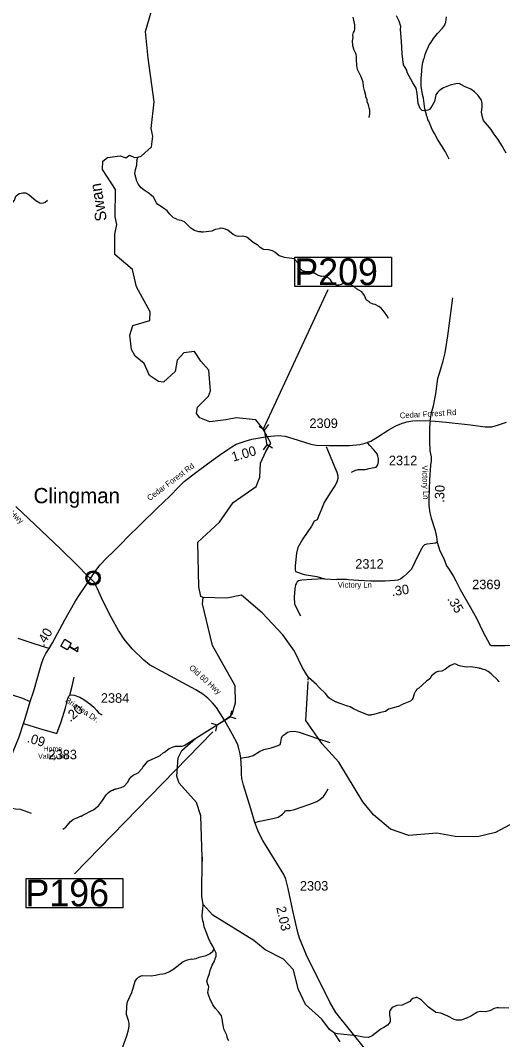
# Model space of a CAD drawing. Extents: x 1248224 to 1454986, y 825081 to 985870.
# Drawn here: x 1430075 to 1436386, y 883419 to 896761 of the extents above; entities that cross this region are included whole.
import ezdxf

# ---------------------------------------------------------------- set-up
doc = ezdxf.new("R2010")
doc.units = 0
for name, color, linetype in [('Exist Civil Demographics Community CELL', 7, 'Continuous'), ('Exist Civil Demographics Community Label', 7, 'Continuous'), ('Exist Cultural Educational Facility High CELL', 7, 'Continuous'), ('Exist Hydrographic Creek Single Shore', 7, 'Continuous'), ('Exist Hydrographic Creek Single Shore Label', 7, 'Continuous'), ('Exist Hydrographic Misc Water Feature', 7, 'Continuous'), ('Exist Road Non-System Type 51', 7, 'Continuous'), ('Exist Road Secondary Mileage Hundredths English Label', 7, 'Continuous'), ('Exist Road Secondary Structure Pipe CELL', 7, 'Continuous'), ('Exist Road Secondary Structure Pipe Number Label', 7, 'Continuous'), ('Exist Road Secondary Type 10 Attributed', 7, 'Continuous'), ('Exist Road Secondary Type 51 Attributed', 7, 'Continuous'), ('Exist Road Secondary Type 51 Label', 7, 'Continuous'), ('Exist Road Secondary Type 51 Number Label', 7, 'Continuous')]:
    doc.layers.add(name, color=color, linetype=linetype)

msp = doc.modelspace()

# ---------------------------------------------------------------- linework, layer by layer
at = {"layer": 'Exist Civil Demographics Community CELL'}
msp.add_lwpolyline([(1430949, 889473), (1430950, 889479), (1430952, 889486), (1430955, 889493), (1430958, 889498), (1430961, 889504), (1430965, 889509), (1430969, 889514), (1430973, 889518), (1430979, 889523), (1430984, 889527), (1430989, 889529), (1430994, 889532), (1431000, 889534), (1431005, 889536), (1431010, 889537), (1431014, 889538), (1431019, 889539), (1431025, 889539), (1431029, 889539), (1431035, 889539), (1431040, 889538), (1431045, 889537), (1431050, 889535), (1431055, 889533), (1431062, 889531), (1431068, 889527), (1431073, 889523), (1431078, 889519), (1431081, 889516), (1431086, 889512), (1431089, 889507), (1431093, 889503), (1431096, 889498), (1431098, 889492), (1431100, 889487), (1431102, 889482), (1431103, 889478), (1431104, 889472), (1431105, 889467), (1431105, 889461), (1431105, 889455), (1431104, 889450), (1431103, 889444), (1431102, 889438), (1431100, 889432), (1431097, 889427), (1431094, 889421), (1431091, 889416), (1431088, 889411), (1431083, 889406), (1431078, 889401), (1431073, 889397), (1431068, 889394), (1431064, 889391), (1431057, 889388), (1431050, 889385), (1431044, 889384), (1431037, 889383), (1431033, 889382), (1431028, 889382), (1431023, 889382), (1431018, 889382), (1431013, 889383), (1431007, 889384), (1431002, 889386), (1430997, 889388), (1430992, 889389), (1430989, 889392), (1430982, 889396), (1430976, 889400), (1430971, 889405), (1430967, 889409), (1430964, 889413), (1430961, 889418), (1430957, 889425), (1430955, 889428), (1430953, 889432), (1430951, 889440), (1430949, 889447), (1430948, 889453), (1430948, 889459), (1430948, 889464), (1430948, 889470)], close=True, dxfattribs=at)
for centre, radius in [((1431027, 889461), 94.3), ((1431026, 889461), 76.7)]:
    msp.add_circle(centre, radius, dxfattribs=at)
at = {"layer": 'Exist Cultural Educational Facility High CELL'}
msp.add_lwpolyline([(1430655, 888659), (1430740, 888610), (1430717, 888570), (1430782, 888532), (1430826, 888561), (1430823, 888497), (1430712, 888562), (1430689, 888522), (1430604, 888571)], close=True, dxfattribs=at)
at = {"layer": 'Exist Hydrographic Creek Single Shore'}
for points in [[(1433245, 891424), (1433155, 891532), (1432901, 891560), (1432763, 891534), (1432554, 891505), (1432422, 891557), (1432381, 891617), (1432391, 891699), (1432536, 891840), (1432562, 891912), (1432542, 892182), (1432436, 892299), (1432355, 892425), (1432213, 892411), (1432128, 892315), (1432100, 892164), (1431947, 892026), (1431881, 892034), (1431765, 892112), (1431694, 892271), (1431579, 892365), (1431530, 892451), (1431509, 892642), (1431545, 892766), (1431771, 892831), (1431773, 892946), (1431596, 893274), (1431543, 893502), (1431313, 893697), (1431310, 893963), (1431337, 894090), (1431314, 894189), (1431321, 894547), (1431151, 894810), (1431153, 894918), (1431213, 894966), (1431380, 894989), (1431454, 894961), (1431503, 894995), (1431568, 894966), (1431611, 894970), (1431655, 894983), (1431791, 895105), (1431810, 895246), (1431787, 895348), (1431827, 895696), (1431747, 896265), (1431712, 896617), (1431828, 897005)], [(1432468, 889205), (1432438, 889219), (1432412, 889348), (1432398, 889932), (1432679, 890193), (1432859, 890448), (1433163, 890659), (1433207, 890783), (1433219, 890966), (1433289, 891116), (1433353, 891227), (1433303, 891313), (1433245, 891424)], [(1432142, 887106), (1432143, 887118), (1432187, 887202), (1432373, 887366), (1432748, 887602), (1432824, 887657), (1432846, 887681), (1432891, 887828), (1432887, 888048), (1432589, 888576), (1432458, 889124), (1432468, 889205)], [(1438336, 887433), (1438195, 887442), (1437547, 887130), (1437384, 886923), (1437375, 886868), (1437350, 886858), (1437286, 886594), (1437217, 886477), (1436755, 886296), (1436546, 886267), (1436293, 886128), (1436059, 886073), (1435767, 886079), (1435526, 886120), (1435159, 886092), (1434918, 886172), (1434697, 886360), (1434558, 886530), (1434243, 887052), (1434023, 887290), (1433812, 887597), (1433842, 888105)], [(1434261, 883391), (1434188, 883501), (1434122, 883549), (1434019, 883688), (1433806, 883877), (1433710, 884085), (1433648, 884330), (1433518, 884473), (1433278, 884596), (1433130, 884714), (1432592, 885046), (1432466, 885188), (1432451, 885296), (1432453, 885809), (1432455, 885750)]]:
    msp.add_lwpolyline(points, dxfattribs=at)
at = {"layer": 'Exist Hydrographic Misc Water Feature'}
for points in [[(1434639, 895489), (1434648, 895537), (1434649, 895585), (1434642, 895617), (1434634, 895633), (1434631, 895657), (1434615, 895697), (1434612, 895721), (1434597, 895762), (1434597, 895778), (1434577, 895843), (1434564, 895898), (1434561, 895951), (1434535, 896023), (1434489, 896120), (1434478, 896169), (1434475, 896249), (1434472, 896257), (1434472, 896289), (1434469, 896313), (1434465, 896329), (1434438, 896381), (1434440, 896385), (1434427, 896434), (1434423, 896495), (1434430, 896538), (1434426, 896570), (1434435, 896602), (1434448, 896625), (1434452, 896641), (1434453, 896705), (1434431, 896802)], [(1435687, 894945), (1435641, 895042), (1435533, 895205), (1435494, 895282), (1435463, 895335), (1435422, 895443), (1435406, 895460), (1435403, 895492), (1435391, 895516), (1435392, 895524), (1435380, 895556), (1435369, 895604), (1435352, 895741), (1435337, 895793), (1435320, 895902), (1435322, 896010), (1435327, 896042), (1435328, 896106), (1435334, 896164), (1435343, 896209), (1435356, 896257), (1435364, 896275), (1435377, 896333), (1435381, 896336), (1435398, 896384), (1435403, 896388), (1435424, 896440), (1435454, 896479), (1435457, 896487), (1435469, 896503), (1435481, 896526), (1435535, 896591), (1435600, 896660), (1435625, 896693), (1435642, 896739), (1435651, 896807)], [(1434892, 892858), (1434871, 892899), (1434842, 892943), (1434820, 892970), (1434797, 892992), (1434765, 893017), (1434718, 893042), (1434694, 893047), (1434652, 893064), (1434638, 893076), (1434599, 893101), (1434580, 893161), (1434545, 893210), (1434474, 893248), (1434435, 893280), (1434403, 893299), (1434372, 893314), (1434332, 893321), (1434300, 893315), (1434275, 893304), (1434243, 893297), (1434211, 893297), (1434195, 893302), (1434162, 893323), (1434133, 893363), (1434082, 893412), (1434018, 893410), (1433962, 893427), (1433923, 893452), (1433915, 893452), (1433891, 893465), (1433875, 893469), (1433811, 893470), (1433769, 893483), (1433744, 893504), (1433738, 893512), (1433729, 893536), (1433729, 893552), (1433717, 893579), (1433659, 893638), (1433533, 893657), (1433468, 893678), (1433460, 893678), (1433405, 893728), (1433373, 893744), (1433325, 893757), (1433261, 893763), (1433246, 893767), (1433212, 893788), (1433183, 893820), (1433174, 893821), (1433123, 893854), (1433037, 893924), (1432981, 893935), (1432925, 893934), (1432893, 893943), (1432862, 893960), (1432791, 894013), (1432759, 894030), (1432727, 894039), (1432689, 894040), (1432679, 894036), (1432679, 894032), (1432626, 894023), (1432579, 894002), (1432466, 893989), (1432450, 893989), (1432442, 893993), (1432410, 893994), (1432355, 894011), (1432331, 894023), (1432307, 894042), (1432221, 894124), (1432180, 894141), (1432126, 894152), (1432122, 894157), (1432078, 894177), (1432076, 894183), (1432030, 894226), (1431996, 894267), (1431949, 894304), (1431872, 894350), (1431855, 894374), (1431816, 894445), (1431793, 894470), (1431761, 894494), (1431694, 894538), (1431654, 894569), (1431620, 894612), (1431597, 894656), (1431575, 894753), (1431580, 894809), (1431597, 894864), (1431598, 894898), (1431603, 894920), (1431601, 894928), (1431611, 894970)], [(1433843, 888122), (1433845, 888159), (1433767, 888286), (1433663, 888505), (1433509, 888718), (1433239, 889006), (1432969, 889238), (1432776, 889199), (1432468, 889205)], [(1436347, 888102), (1436337, 888106), (1436323, 888124), (1436237, 888206), (1436198, 888237), (1436158, 888258), (1436134, 888262), (1436102, 888275), (1436086, 888276), (1436079, 888280), (1435971, 888298), (1435915, 888295), (1435839, 888309), (1435807, 888318), (1435776, 888334), (1435760, 888337), (1435744, 888335), (1435695, 888312), (1435638, 888267), (1435590, 888243), (1435542, 888236), (1435517, 888228), (1435493, 888213), (1435457, 888183), (1435432, 888142), (1435391, 888111), (1435388, 888105), (1435342, 888068), (1435289, 888019), (1435260, 888002), (1435254, 887986), (1435246, 887978), (1435227, 887947), (1435210, 887883), (1435204, 887871), (1435181, 887850), (1435072, 887806), (1435024, 887779), (1435018, 887779), (1434895, 887744), (1434854, 887715), (1434790, 887700), (1434701, 887674), (1434669, 887671), (1434661, 887667), (1434629, 887668), (1434486, 887723), (1434483, 887727), (1434435, 887748), (1434392, 887773), (1434360, 887782), (1434344, 887790), (1434320, 887795), (1434249, 887824), (1434241, 887824), (1434217, 887837), (1434209, 887837), (1434138, 887875), (1434110, 887895), (1434067, 887948), (1433985, 888029), (1433950, 888069), (1433845, 888159)], [(1430629, 886172), (1430668, 886201), (1430731, 886274), (1430772, 886305), (1430812, 886324), (1430820, 886324), (1430861, 886343), (1430869, 886343), (1430893, 886358), (1430937, 886377), (1430982, 886404), (1431030, 886427), (1431035, 886433), (1431096, 886480), (1431151, 886551), (1431199, 886622), (1431227, 886653), (1431260, 886676), (1431276, 886686), (1431284, 886686), (1431308, 886697), (1431316, 886697), (1431332, 886705), (1431332, 886701), (1431393, 886721), (1431433, 886738), (1431479, 886785), (1431507, 886841), (1431514, 886845), (1431528, 886864), (1431552, 886882), (1431617, 886912), (1431668, 886967), (1431679, 886985), (1431724, 887040), (1431744, 887062), (1431761, 887073), (1431870, 887121), (1431906, 887140), (1431943, 887175), (1431959, 887183), (1432024, 887230), (1432064, 887249), (1432105, 887260), (1432129, 887261), (1432192, 887258), (1432217, 887267), (1432373, 887366)], [(1432453, 885809), (1432437, 886347), (1432382, 886522), (1432153, 886776), (1432122, 886869), (1432142, 887106)], [(1432612, 884602), (1432594, 884640), (1432565, 884689), (1432538, 884745), (1432521, 884795), (1432480, 884894), (1432470, 884951), (1432463, 884975), (1432456, 885031), (1432458, 885103), (1432462, 885119), (1432466, 885188)], [(1431399, 883278), (1431466, 883469), (1431488, 883548), (1431497, 883596), (1431498, 883636), (1431490, 883668), (1431464, 883749), (1431466, 883857), (1431476, 883917), (1431480, 883920), (1431501, 883972), (1431534, 884035), (1431576, 884184), (1431598, 884216), (1431623, 884237), (1431655, 884253), (1431671, 884256), (1431787, 884254), (1431843, 884261), (1431900, 884275), (1431940, 884278), (1431972, 884286), (1432028, 884312), (1432069, 884338), (1432142, 884388), (1432167, 884411), (1432207, 884440), (1432264, 884463), (1432316, 884474), (1432323, 884472), (1432375, 884480), (1432416, 884500), (1432505, 884518), (1432561, 884547), (1432592, 884576), (1432612, 884602)], [(1432801, 883403), (1432785, 883435), (1432778, 883475), (1432744, 883548), (1432732, 883580), (1432729, 883613), (1432725, 883621), (1432722, 883669), (1432708, 883729), (1432670, 883783), (1432628, 883824), (1432595, 883876), (1432555, 883957), (1432538, 884005), (1432530, 884037), (1432531, 884061), (1432539, 884085), (1432540, 884109), (1432536, 884125), (1432525, 884149), (1432525, 884157), (1432516, 884185), (1432527, 884229), (1432531, 884234), (1432552, 884285), (1432565, 884340), (1432569, 884344), (1432586, 884392), (1432615, 884447), (1432616, 884455), (1432624, 884471), (1432624, 884479), (1432637, 884511), (1432638, 884551), (1432612, 884602)], [(1436470, 883829), (1436334, 883836), (1436326, 883833), (1436310, 883833), (1436278, 883826), (1436221, 883795), (1436161, 883784), (1436097, 883786), (1436053, 883779), (1436050, 883773), (1435994, 883740), (1435979, 883728), (1435907, 883694), (1435899, 883694), (1435842, 883675), (1435822, 883672), (1435782, 883673), (1435751, 883681), (1435671, 883727), (1435576, 883765), (1435513, 883775), (1435510, 883780), (1435418, 883845), (1435324, 883933), (1435300, 883951), (1435269, 883968), (1435253, 883969), (1435212, 883955), (1435188, 883938), (1435172, 883918), (1435071, 883869), (1435003, 883866), (1434939, 883841), (1434911, 883800), (1434905, 883776), (1434904, 883736), (1434915, 883696), (1434914, 883656), (1434902, 883632), (1434879, 883609), (1434830, 883576), (1434796, 883559), (1434774, 883543), (1434679, 883467), (1434629, 883446), (1434566, 883450), (1434474, 883470), (1434226, 883495), (1434188, 883501)]]:
    msp.add_lwpolyline(points, dxfattribs=at)
at = {"layer": 'Exist Road Non-System Type 51'}
for points in [[(1436433, 895025), (1436375, 895125), (1436329, 895204), (1436272, 895275), (1436236, 895335), (1436190, 895390), (1436138, 895452), (1436122, 895493), (1436111, 895559), (1436117, 895627), (1436117, 895672), (1436109, 895718), (1436068, 895778), (1436019, 895827), (1435970, 895862), (1435886, 895898), (1435818, 895933), (1435774, 895931), (1435698, 895912), (1435614, 895879), (1435565, 895846), (1435535, 895816), (1435513, 895786), (1435502, 895745), (1435494, 895699), (1435461, 895639), (1435431, 895595), (1435407, 895584), (1435368, 895576), (1435333, 895582), (1435306, 895609), (1435281, 895672), (1435276, 895721), (1435270, 895805), (1435257, 895873), (1435210, 895942), (1435137, 896078), (1435131, 896108), (1435091, 896181), (1435072, 896323), (1435061, 896489), (1435051, 896643), (1435053, 896681), (1435032, 896752), (1434996, 896820)], [(1429891, 894306), (1429933, 894322), (1429966, 894368), (1429999, 894410), (1430013, 894448), (1430018, 894465), (1430043, 894484), (1430065, 894495), (1430109, 894503), (1430147, 894503), (1430150, 894501), (1430191, 894476), (1430277, 894402), (1430329, 894374), (1430345, 894368), (1430376, 894371), (1430400, 894382), (1430431, 894407)], [(1435438, 891519), (1435454, 891624), (1435480, 891717), (1435514, 891872), (1435540, 892075), (1435576, 892199), (1435609, 892304), (1435635, 892409), (1435671, 892631), (1435733, 893129)], [(1434075, 891185), (1434100, 891129), (1434192, 890907), (1434215, 890847), (1434230, 890797), (1434230, 890764), (1434217, 890714), (1434191, 890669), (1434131, 890576), (1434053, 890450), (1434007, 890340), (1433983, 890280), (1433961, 890221), (1433920, 890204), (1433887, 890139), (1433773, 889976), (1433705, 889862), (1433688, 889786), (1433670, 889620), (1433670, 889570), (1433677, 889548), (1433790, 889509), (1433957, 889481), (1434057, 889450)], [(1434409, 890849), (1434452, 890871), (1434496, 890880), (1434565, 890880), (1434591, 890882), (1434641, 890897), (1434678, 890903), (1434711, 890906), (1434730, 890914), (1434752, 890945), (1434763, 890988), (1434763, 891023), (1434752, 891058), (1434743, 891088), (1434700, 891138), (1434650, 891196), (1434623, 891227)], [(1434057, 889450), (1433883, 889442), (1433759, 889435), (1433714, 889424), (1433698, 889413), (1433687, 889392), (1433675, 889370), (1433668, 889320), (1433657, 889212), (1433661, 889117), (1433742, 888968)], [(1434057, 889450), (1434215, 889441)], [(1430450, 888538), (1430409, 888552), (1430255, 888600), (1430048, 888668)], [(1430721, 887928), (1430751, 888044), (1430778, 888163)], [(1429581, 888030), (1429608, 888038), (1429638, 888035), (1429814, 887986), (1429966, 887930), (1430103, 887888), (1430204, 887843)], [(1432961, 887104), (1433006, 887110), (1433064, 887119), (1433122, 887139), (1433206, 887189), (1433262, 887216), (1433356, 887238), (1433450, 887269), (1433476, 887284), (1433484, 887312), (1433491, 887363), (1433505, 887397), (1433546, 887423), (1433571, 887443), (1433607, 887452), (1433665, 887455), (1433725, 887445), (1433964, 887361), (1434123, 887308)], [(1433144, 886260), (1433211, 886277), (1433379, 886313), (1433447, 886332), (1433473, 886349), (1433505, 886371), (1433531, 886395), (1433546, 886414), (1433560, 886417), (1433604, 886419), (1433664, 886431), (1433864, 886501), (1433953, 886537), (1433992, 886561), (1434040, 886600), (1434069, 886639), (1434102, 886702)], [(1429686, 886519), (1429859, 886441), (1429892, 886441), (1429970, 886448), (1430011, 886441), (1430072, 886434), (1430214, 886383)]]:
    msp.add_lwpolyline(points, dxfattribs=at)
at = {"layer": 'Exist Road Secondary Structure Pipe CELL'}
for p, q in [((1433202, 891449), (1433272, 891403)), ((1433322, 891470), (1433272, 891403)), ((1433307, 891207), (1433272, 891403)), ((1433257, 891140), (1433307, 891207)), ((1433376, 891161), (1433307, 891207)), ((1432838, 887723), (1432820, 887642)), ((1432651, 887539), (1432820, 887642)), ((1432901, 887620), (1432820, 887642)), ((1432570, 887561), (1432651, 887539)), ((1432633, 887458), (1432651, 887539))]:
    msp.add_line(p, q, dxfattribs=at)
at = {"layer": 'Exist Road Secondary Structure Pipe Number Label'}
for p, q in [((1433254, 891407), (1434105, 893239)), ((1432592, 887448), (1430782, 885588))]:
    msp.add_line(p, q, dxfattribs=at)
for points in [[(1433668, 893660), (1434934, 893660), (1434934, 893276), (1433668, 893276)], [(1430149, 885527), (1431415, 885527), (1431415, 885143), (1430149, 885143)]]:
    msp.add_lwpolyline(points, close=True, dxfattribs=at)
at = {"layer": 'Exist Road Secondary Type 10 Attributed'}
msp.add_lwpolyline([(1435530, 889929), (1435566, 889818), (1435616, 889715), (1435653, 889619), (1435686, 889571), (1435742, 889480), (1435775, 889426), (1435830, 889311), (1435968, 889077), (1436043, 888935), (1436134, 888753), (1436218, 888593), (1436243, 888580), (1436286, 888576), (1436418, 888580), (1436562, 888588)], dxfattribs=at)
at = {"layer": 'Exist Road Secondary Type 51 Attributed'}
for points in [[(1430991, 889455), (1431049, 889542), (1431119, 889633), (1431197, 889717), (1431304, 889816), (1431413, 889925), (1431468, 889988), (1431654, 890170), (1431867, 890375), (1432033, 890534), (1432148, 890653), (1432218, 890725), (1432371, 890843), (1432525, 890956), (1432682, 891070), (1432789, 891145), (1432842, 891180), (1432900, 891212), (1433015, 891253), (1433102, 891277), (1433183, 891294), (1433303, 891313), (1433448, 891326), (1433542, 891317), (1433698, 891269), (1433875, 891213), (1433945, 891201), (1434113, 891194), (1434381, 891198), (1434517, 891211), (1434573, 891223), (1434660, 891253), (1434753, 891310), (1434889, 891395), (1434990, 891455), (1435062, 891483), (1435134, 891505), (1435208, 891518), (1435279, 891524), (1435438, 891519)], [(1435438, 891519), (1435429, 891437), (1435428, 891247), (1435436, 891127), (1435452, 891048), (1435452, 890995), (1435441, 890939), (1435431, 890748), (1435422, 890503), (1435422, 890412), (1435434, 890313), (1435452, 890244), (1435503, 890085), (1435520, 889999), (1435527, 889966), (1435530, 889929)], [(1435438, 891519), (1435504, 891515), (1435649, 891503), (1435964, 891466), (1436158, 891439), (1436247, 891439), (1436318, 891461), (1436436, 891503)], [(1430991, 889455), (1430955, 889492), (1430824, 889625), (1430596, 889848), (1430187, 890235), (1430017, 890396)], [(1435530, 889929), (1435510, 889917), (1435437, 889907), (1435396, 889905), (1435363, 889896), (1435343, 889876), (1435307, 889814), (1435238, 889670), (1435192, 889576), (1435135, 889516), (1435094, 889482), (1435055, 889449), (1435016, 889434), (1434971, 889427), (1434848, 889419), (1434663, 889422), (1434499, 889427), (1434369, 889436), (1434345, 889443), (1434294, 889443), (1434215, 889441)], [(1430114, 887556), (1430135, 887611), (1430204, 887843), (1430249, 887986), (1430309, 888185), (1430351, 888338), (1430379, 888410), (1430406, 888475), (1430450, 888538), (1430496, 888614), (1430658, 888916), (1430786, 889147), (1430833, 889217), (1430948, 889389), (1430991, 889455)], [(1434595, 883285), (1434202, 883774), (1434127, 883909), (1433821, 884525), (1433727, 884747), (1433706, 884823), (1433647, 885089), (1433580, 885398), (1433549, 885519), (1433523, 885581), (1433247, 886027), (1433193, 886133), (1433144, 886260), (1433092, 886438), (1432993, 886751), (1432974, 886836), (1432968, 886896), (1432968, 886966), (1432961, 887104), (1432952, 887158), (1432930, 887245), (1432916, 887290), (1432853, 887411), (1432748, 887602), (1432641, 887768), (1432591, 887829), (1432527, 887890), (1432464, 887941), (1432371, 887999), (1431925, 888236), (1431765, 888326), (1431690, 888387), (1431539, 888536), (1431433, 888662), (1431358, 888776), (1431266, 888939), (1431154, 889161), (1431086, 889318), (1431039, 889405), (1430991, 889455)], [(1430553, 887425), (1430608, 887577), (1430665, 887762), (1430698, 887886), (1430707, 887915), (1430721, 887928), (1430749, 887932), (1430778, 887928), (1430852, 887901), (1430906, 887871), (1430982, 887816), (1431035, 887772), (1431070, 887732), (1431102, 887690), (1431135, 887673), (1431145, 887667)], [(1429396, 886041), (1429406, 886079), (1429431, 886123), (1429482, 886210), (1429606, 886382), (1429686, 886519), (1429703, 886557), (1429763, 886705), (1429902, 887010), (1429982, 887191), (1430058, 887383), (1430114, 887556)], [(1430114, 887556), (1430326, 887492), (1430553, 887425)]]:
    msp.add_lwpolyline(points, dxfattribs=at)

# ---------------------------------------------------------------- texts
at = {"layer": 'Exist Civil Demographics Community Label'}
msp.add_text('Clingman', height=200, dxfattribs=at).set_placement((1430248, 890440))
at = {"layer": 'Exist Hydrographic Creek Single Shore Label'}
msp.add_text('Swan', height=150, rotation=99.1593, dxfattribs=at).set_placement((1431208, 894144))
at = {"layer": 'Exist Road Secondary Mileage Hundredths English Label'}
for s, rotation, p in [('1.00', 16.4531, (1432860, 890983)), ('.30', 88.0046, (1435621, 890445)), ('.30', 8.7534, (1434940, 889222)), ('.35', 300.5875, (1435658, 889188)), ('.40', 58.591, (1430381, 888559)), ('.20', 40.6255, (1430729, 887571)), ('.09', 343.4831, (1430154, 887315)), ('2.03', 282.6387, (1433423, 885149))]:
    msp.add_text(s, height=125, rotation=rotation, dxfattribs=at).set_placement(p)
at = {"layer": 'Exist Road Secondary Structure Pipe Number Label'}
for s, p in [('P209', (1433661, 893296)), ('P196', (1430142, 885163))]:
    msp.add_text(s, height=350, dxfattribs=at).set_placement(p)
at = {"layer": 'Exist Road Secondary Type 51 Label'}
for s, rotation, p in [('Cedar Forest Rd', 3.4559, (1435043, 891551)), ('Cedar Forest Rd', 36.931, (1431767, 890468)), ('Victory Ln', 272.0413, (1435331, 890934)), ('Old 60 Hwy', 318.2755, (1429690, 890512)), ('Victory Ln', 359.8543, (1434229, 889335)), ('Old 60 Hwy', 318.2755, (1432277, 888276)), ('Briarlea Dr.', 326.2839, (1430655, 887844))]:
    msp.add_text(s, height=75, rotation=rotation, dxfattribs=at).set_placement(p)
for s, p in [('Valley Rd.', (1430308, 887095)), ('Home ', (1430379, 887193))]:
    msp.add_text(s, height=65.6, dxfattribs=at).set_placement(p)
at = {"layer": 'Exist Road Secondary Type 51 Number Label'}
for s, p in [('2309', (1433858, 891425)), ('2312', (1434898, 890938)), ('2312', (1434458, 889583)), ('2369', (1435988, 889315)), ('2384', (1431128, 887828)), ('2383', (1430443, 887088)), ('2303', (1433733, 885369))]:
    msp.add_text(s, height=125, dxfattribs=at).set_placement(p)

doc.saveas('drawing.dxf')
